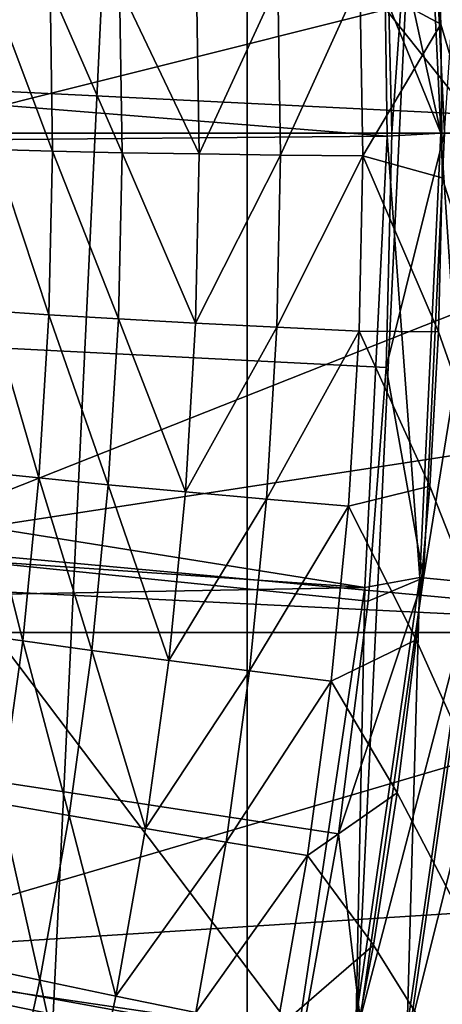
# Model space of a CAD drawing. Header units: metres. Extents: x -104 to 104, y -68 to 90.
# Tile 328 of 656: x 7.733 to 8.5, y -5.297 to -3.508. Entities that reach past the tile are written whole.
import ezdxf

# ---------------------------------------------------------------- set-up
doc = ezdxf.new("R2010")
doc.units = ezdxf.units.M
doc.layers.add('solid_FIT-BATH-153_SW0002', color=7, linetype='CONTINUOUS')

msp = doc.modelspace()

# ---------------------------------------------------------------- linework, layer by layer
at = {"layer": 'solid_FIT-BATH-153_SW0002'}
for points in [[(17.184942, -17.214111, 0.796502), (8.504291, 7.63539, 0.796502), (7.306127, 7.37792, 0.796502)], [(17.184942, -17.214111, 0.796502), (7.306127, 7.37792, 0.796502), (6.999918, -3.714088, 0.796502)], [(7.557277, -10.262894, -1.703498), (7.557286, 2.834659, -1.703498), (8.145891, 2.08627, -1.703498)], [(7.557277, -10.262894, -1.703498), (8.145891, 2.08627, -1.703498), (8.145885, -9.514503, -1.703498)], [(8.145885, -9.514503, -1.703498), (8.145891, 2.08627, -1.703498), (8.660405, 1.285497, -1.703498)], [(8.145885, -9.514503, -1.703498), (8.660405, 1.285497, -1.703498), (8.660399, -8.713731, -1.703498)], [(0, -3.714112, 38.063175), (7.885217, -0.793491, 37.916401), (7.72717, -0.39786, 37.916401)], [(0, -3.714112, 38.063175), (8.023023, -1.196616, 37.916401), (7.885217, -0.793491, 37.916401)], [(0, -3.714112, 38.063175), (8.140229, -1.606186, 37.916401), (8.023023, -1.196616, 37.916401)], [(0, -3.714112, 38.063175), (8.236537, -2.021148, 37.916401), (8.140229, -1.606186, 37.916401)], [(0, -3.714112, 38.063175), (8.311712, -2.440486, 37.916401), (8.236537, -2.021148, 37.916401)], [(11.063119, -6.841028, 15.666407), (11.063119, -2.146972, 15.768068), (7.374184, -2.201929, 15.768067)], [(11.063119, -6.841028, 15.666407), (7.374184, -2.201929, 15.768067), (7.374184, -6.947596, 15.666214)], [(8.434805, -2.681613, 12.75738), (9.541315, -2.412243, 12.762492), (9.540322, -7.060461, 12.661266)], [(0, -3.714112, 38.063175), (8.365558, -2.86316, 37.916401), (8.311712, -2.440486, 37.916401)], [(8.464719, -2.957838, 12.751723), (8.434805, -2.681613, 12.75738), (9.540322, -7.060461, 12.661266)], [(9.25, -3.714112, -36.203499), (-9.25, -3.714112, -36.203499), (-9.205288, -2.806178, -36.203499)], [(9.25, -3.714112, -36.203499), (-9.205288, -2.806178, -36.203499), (9.20529, -2.806192, -36.203499)], [(0, -3.714112, 38.063175), (8.397926, -3.288066, 37.916401), (8.365558, -2.86316, 37.916401)], [(8.552529, -2.897444, 19.945925), (8.591433, -3.714112, 19.945925), (8.459067, -2.906369, 19.917435)], [(8.465944, -2.905712, 37.905445), (8.504453, -3.714112, 37.905445), (8.557999, -2.896922, 37.876064)], [(8.459067, -2.906369, 19.917435), (8.497545, -3.714112, 19.917435), (8.383892, -3.194363, 19.907827)], [(8.397926, -3.288066, 37.916401), (8.408726, -3.714112, 37.916401), (8.465944, -2.905712, 37.905445)], [(8.408726, -3.714112, 37.916401), (8.504453, -3.714112, 37.905445), (8.465944, -2.905712, 37.905445)], [(8.591433, -3.714112, 19.945925), (8.497545, -3.714112, 19.917435), (8.459067, -2.906369, 19.917435)], [(7.462786, -2.965915, -7.703498), (7.5, -3.714112, -7.703498), (9.338534, -3.25365, -7.703498)], [(8.48571, -3.236886, 12.745961), (8.464719, -2.957838, 12.751723), (9.540322, -7.060461, 12.661266)], [(8.497545, -3.714112, 19.917435), (8.396533, -3.465189, 19.907827), (8.383892, -3.194363, 19.907827)], [(8.350584, -3.436765, 12.731302), (8.48571, -3.236886, 12.745961), (8.497511, -3.516622, 12.740137)], [(8.497511, -3.516622, 12.740137), (8.48571, -3.236886, 12.745961), (9.540322, -7.060461, 12.661266)], [(7.5, -3.714112, -7.703498), (9.35, -3.714112, -7.703498), (9.338534, -3.25365, -7.703498)], [(0, -3.714112, 38.063175), (8.408726, -3.714112, 37.916401), (8.397926, -3.288066, 37.916401)], [(3.478109, -3.323534, 19.907827), (8.396533, -3.465189, 19.907827), (8.399998, -3.720083, 19.907827)], [(3.478109, -3.323534, 19.907827), (8.399998, -3.720083, 19.907827), (3.499654, -3.763335, 19.907827)], [(7.68114, -3.451247, 12.321774), (7.787803, -3.450131, 12.448394), (7.792404, -3.747211, 12.441919)], [(7.685645, -3.74428, 12.315253), (7.68114, -3.451247, 12.321774), (7.792404, -3.747211, 12.441919)], [(7.787803, -3.450131, 12.448394), (7.913962, -3.447987, 12.555101), (7.9187, -3.749883, 12.548627)], [(7.792404, -3.747211, 12.441919), (7.787803, -3.450131, 12.448394), (7.9187, -3.749883, 12.548627)], [(7.913962, -3.447987, 12.555101), (8.054014, -3.444935, 12.639012), (8.058919, -3.752209, 12.632502)], [(7.9187, -3.749883, 12.548627), (7.913962, -3.447987, 12.555101), (8.058919, -3.752209, 12.632502)], [(8.058919, -3.752209, 12.632502), (8.054014, -3.444935, 12.639012), (8.201519, -3.441139, 12.697762)], [(8.058919, -3.752209, 12.632502), (8.201519, -3.441139, 12.697762), (8.206598, -3.754115, 12.691179)], [(8.206598, -3.754115, 12.691179), (8.201519, -3.441139, 12.697762), (8.350584, -3.436765, 12.731302)], [(8.206598, -3.754115, 12.691179), (8.350584, -3.436765, 12.731302), (8.355827, -3.755543, 12.724621)], [(8.355827, -3.755543, 12.724621), (8.350584, -3.436765, 12.731302), (8.497511, -3.516622, 12.740137)], [(8.497545, -3.714112, 19.917435), (8.399998, -3.720083, 19.907827), (8.396533, -3.465189, 19.907827)], [(8.355827, -3.755543, 12.724621), (8.497511, -3.516622, 12.740137), (8.50011, -3.795708, 12.734281)], [(8.50011, -3.795708, 12.734281), (8.497511, -3.516622, 12.740137), (9.540322, -7.060461, 12.661266)], [(9.205288, -4.622046, -36.203499), (-9.25, -3.714112, -36.203499), (9.25, -3.714112, -36.203499)], [(-9.20529, -4.622032, -36.203499), (-9.25, -3.714112, -36.203499), (9.205288, -4.622046, -36.203499)], [(0, -3.714112, 38.063175), (8.365584, -4.5648, 37.916401), (8.397934, -4.140002, 37.916401)], [(0, -3.714112, 38.063175), (8.236603, -5.406758, 37.916401), (8.311762, -4.987413, 37.916401)], [(0, -3.714112, 38.063175), (8.023104, -6.231349, 37.916401), (8.140301, -5.821759, 37.916401)], [(0, -3.714112, 38.063175), (7.727279, -7.030109, 37.916401), (7.885312, -6.634477, 37.916401)], [(0, -3.714112, 38.063175), (8.311762, -4.987413, 37.916401), (8.365584, -4.5648, 37.916401)], [(0, -3.714112, 38.063175), (8.140301, -5.821759, 37.916401), (8.236603, -5.406758, 37.916401)], [(0, -3.714112, 38.063175), (7.885312, -6.634477, 37.916401), (8.023104, -6.231349, 37.916401)], [(0, -3.714112, 38.063175), (8.397934, -4.140002, 37.916401), (8.408726, -3.714112, 37.916401)], [(3.499654, -3.763335, 19.907827), (8.399998, -3.720083, 19.907827), (8.359384, -4.539768, 19.907827)], [(17.184942, -17.214111, 0.796502), (6.999918, -3.714088, 0.796502), (6.961664, -4.445391, 0.796502)], [(7.462808, -4.462113, -7.703498), (9.338534, -4.174567, -7.703498), (9.35, -3.714112, -7.703498)], [(7.462808, -4.462113, -7.703498), (9.35, -3.714112, -7.703498), (7.5, -3.714112, -7.703498)], [(8.459067, -4.521855, 19.917435), (8.359384, -4.539768, 19.907827), (8.399998, -3.720083, 19.907827)], [(8.397934, -4.140002, 37.916401), (8.504453, -3.714112, 37.905445), (8.408726, -3.714112, 37.916401)], [(8.397934, -4.140002, 37.916401), (8.465944, -4.522511, 37.905445), (8.504453, -3.714112, 37.905445)], [(8.459067, -4.521855, 19.917435), (8.399998, -3.720083, 19.907827), (8.497545, -3.714112, 19.917435)], [(8.552529, -4.530779, 19.945925), (8.459067, -4.521855, 19.917435), (8.497545, -3.714112, 19.917435)], [(8.465944, -4.522511, 37.905445), (8.596926, -3.714112, 37.876064), (8.504453, -3.714112, 37.905445)], [(8.465944, -4.522511, 37.905445), (8.557999, -4.531301, 37.876064), (8.596926, -3.714112, 37.876064)], [(8.552529, -4.530779, 19.945925), (8.497545, -3.714112, 19.917435), (8.591433, -3.714112, 19.945925)], [(7.678953, -4.037268, 12.308679), (7.685645, -3.74428, 12.315253), (7.785653, -4.044244, 12.435392)], [(7.685645, -3.74428, 12.315253), (7.792404, -3.747211, 12.441919), (7.785653, -4.044244, 12.435392)], [(7.785653, -4.044244, 12.435392), (7.792404, -3.747211, 12.441919), (7.911903, -4.051723, 12.542099)], [(7.792404, -3.747211, 12.441919), (7.9187, -3.749883, 12.548627), (7.911903, -4.051723, 12.542099)], [(7.911903, -4.051723, 12.542099), (7.9187, -3.749883, 12.548627), (8.052088, -4.059414, 12.625937)], [(7.9187, -3.749883, 12.548627), (8.058919, -3.752209, 12.632502), (8.052088, -4.059414, 12.625937)], [(8.052088, -4.059414, 12.625937), (8.058919, -3.752209, 12.632502), (8.206598, -3.754115, 12.691179)], [(8.052088, -4.059414, 12.625937), (8.206598, -3.754115, 12.691179), (8.199732, -4.067003, 12.684542)], [(8.199732, -4.067003, 12.684542), (8.206598, -3.754115, 12.691179), (8.355827, -3.755543, 12.724621)], [(8.199732, -4.067003, 12.684542), (8.355827, -3.755543, 12.724621), (8.348915, -4.074211, 12.717882)], [(8.348915, -4.074211, 12.717882), (8.355827, -3.755543, 12.724621), (8.493534, -4.075539, 12.728363)], [(8.355827, -3.755543, 12.724621), (8.50011, -3.795708, 12.734281), (8.493534, -4.075539, 12.728363)], [(3.465749, -4.202357, 19.907827), (3.499654, -3.763335, 19.907827), (8.359384, -4.539768, 19.907827)], [(8.493534, -4.075539, 12.728363), (8.50011, -3.795708, 12.734281), (9.540322, -7.060461, 12.661266)], [(7.66109, -4.32997, 12.302052), (7.678953, -4.037268, 12.308679), (7.767571, -4.340997, 12.428813)], [(7.678953, -4.037268, 12.308679), (7.785653, -4.044244, 12.435392), (7.767571, -4.340997, 12.428813)], [(7.767571, -4.340997, 12.428813), (7.785653, -4.044244, 12.435392), (7.89359, -4.353276, 12.53552)], [(7.785653, -4.044244, 12.435392), (7.911903, -4.051723, 12.542099), (7.89359, -4.353276, 12.53552)], [(7.89359, -4.353276, 12.53552), (7.911903, -4.051723, 12.542099), (8.033536, -4.366313, 12.61932)], [(7.911903, -4.051723, 12.542099), (8.052088, -4.059414, 12.625937), (8.033536, -4.366313, 12.61932)], [(8.033536, -4.366313, 12.61932), (8.052088, -4.059414, 12.625937), (8.199732, -4.067003, 12.684542)], [(8.033536, -4.366313, 12.61932), (8.199732, -4.067003, 12.684542), (8.180931, -4.379553, 12.677853)], [(8.180931, -4.379553, 12.677853), (8.199732, -4.067003, 12.684542), (8.348915, -4.074211, 12.717882)], [(8.180931, -4.379553, 12.677853), (8.348915, -4.074211, 12.717882), (8.329855, -4.392499, 12.711092)], [(8.329855, -4.392499, 12.711092), (8.348915, -4.074211, 12.717882), (8.477725, -4.355598, 12.722395)], [(8.348915, -4.074211, 12.717882), (8.493534, -4.075539, 12.728363), (8.477725, -4.355598, 12.722395)], [(8.477725, -4.355598, 12.722395), (8.493534, -4.075539, 12.728363), (9.540322, -7.060461, 12.661266)], [(8.397934, -4.140002, 37.916401), (8.365584, -4.5648, 37.916401), (8.465944, -4.522511, 37.905445)], [(7.462808, -4.462113, -7.703498), (9.304807, -4.631846, -7.703498), (9.338534, -4.174567, -7.703498)], [(3.377417, -4.632009, 19.907827), (3.465749, -4.202357, 19.907827), (8.359384, -4.539768, 19.907827)], [(7.632053, -4.622126, 12.295376), (7.66109, -4.32997, 12.302052), (7.738153, -4.637211, 12.422184)], [(7.66109, -4.32997, 12.302052), (7.767571, -4.340997, 12.428813), (7.738153, -4.637211, 12.422184)], [(7.738153, -4.637211, 12.422184), (7.767571, -4.340997, 12.428813), (7.863747, -4.654284, 12.528891)], [(7.767571, -4.340997, 12.428813), (7.89359, -4.353276, 12.53552), (7.863747, -4.654284, 12.528891)], [(7.863747, -4.654284, 12.528891), (7.89359, -4.353276, 12.53552), (8.003243, -4.672645, 12.612655)], [(7.89359, -4.353276, 12.53552), (8.033536, -4.366313, 12.61932), (8.003243, -4.672645, 12.612655)], [(8.329855, -4.392499, 12.711092), (8.477725, -4.355598, 12.722395), (8.452676, -4.635129, 12.716392)], [(8.452676, -4.635129, 12.716392), (8.477725, -4.355598, 12.722395), (9.540322, -7.060461, 12.661266)], [(8.003243, -4.672645, 12.612655), (8.033536, -4.366313, 12.61932), (8.180931, -4.379553, 12.677853)], [(8.003243, -4.672645, 12.612655), (8.180931, -4.379553, 12.677853), (8.150173, -4.691499, 12.671116)], [(8.150173, -4.691499, 12.671116), (8.180931, -4.379553, 12.677853), (8.329855, -4.392499, 12.711092)], [(8.150173, -4.691499, 12.671116), (8.329855, -4.392499, 12.711092), (8.298628, -4.710129, 12.704255)], [(8.298628, -4.710129, 12.704255), (8.329855, -4.392499, 12.711092), (8.452676, -4.635129, 12.716392)], [(17.184942, -17.214111, 0.796502), (6.961664, -4.445391, 0.796502), (6.846977, -5.169706, 0.796502)], [(7.462808, -4.462113, -7.703498), (7.349742, -5.206976, -7.703498), (9.304807, -4.631846, -7.703498)], [(8.365584, -4.5648, 37.916401), (8.311762, -4.987413, 37.916401), (8.465944, -4.522511, 37.905445)], [(8.311762, -4.987413, 37.916401), (8.350766, -5.32359, 37.905445), (8.465944, -4.522511, 37.905445)], [(8.459067, -4.521855, 19.917435), (8.343984, -5.322283, 19.917435), (8.359384, -4.539768, 19.907827)], [(8.436174, -5.340051, 19.945925), (8.343984, -5.322283, 19.917435), (8.459067, -4.521855, 19.917435)], [(8.465944, -4.522511, 37.905445), (8.350766, -5.32359, 37.905445), (8.557999, -4.531301, 37.876064)], [(8.552529, -4.530779, 19.945925), (8.436174, -5.340051, 19.945925), (8.459067, -4.521855, 19.917435)], [(3.377417, -4.632009, 19.907827), (8.359384, -4.539768, 19.907827), (8.238695, -5.351669, 19.907827)], [(8.343984, -5.322283, 19.917435), (8.238695, -5.351669, 19.907827), (8.359384, -4.539768, 19.907827)], [(8.350766, -5.32359, 37.905445), (8.441568, -5.341091, 37.876064), (8.557999, -4.531301, 37.876064)], [(8.521127, -5.356424, 19.992201), (8.436174, -5.340051, 19.945925), (8.552529, -4.530779, 19.945925)], [(8.557999, -4.531301, 37.876064), (8.441568, -5.341091, 37.876064), (8.642671, -4.539387, 37.829376)], [(8.441568, -5.341091, 37.876064), (8.525088, -5.357188, 37.829376), (8.642671, -4.539387, 37.829376)], [(-9.20529, -4.622032, -36.203499), (9.205288, -4.622046, -36.203499), (9.072252, -5.518533, -36.203499)], [(-9.20529, -4.622032, -36.203499), (9.072252, -5.518533, -36.203499), (-9.072257, -5.518507, -36.203499)], [(3.235863, -5.047916, 19.907827), (3.377417, -4.632009, 19.907827), (8.238695, -5.351669, 19.907827)], [(7.349742, -5.206976, -7.703498), (9.248804, -5.086011, -7.703498), (9.304807, -4.631846, -7.703498)], [(7.632053, -4.622126, 12.295376), (7.738153, -4.637211, 12.422184), (7.697387, -4.932628, 12.415507)], [(7.697387, -4.932628, 12.415507), (7.738153, -4.637211, 12.422184), (7.82236, -4.95449, 12.522214)], [(7.738153, -4.637211, 12.422184), (7.863747, -4.654284, 12.528891), (7.82236, -4.95449, 12.522214)], [(8.298628, -4.710129, 12.704255), (8.452676, -4.635129, 12.716392), (8.418449, -4.913393, 12.71037)], [(8.418449, -4.913393, 12.71037), (8.452676, -4.635129, 12.716392), (9.540322, -7.060461, 12.661266)], [(7.82236, -4.95449, 12.522214), (7.863747, -4.654284, 12.528891), (7.961192, -4.978149, 12.605944)], [(7.863747, -4.654284, 12.528891), (8.003243, -4.672645, 12.612655), (7.961192, -4.978149, 12.605944)], [(7.961192, -4.978149, 12.605944), (8.003243, -4.672645, 12.612655), (8.150173, -4.691499, 12.671116)], [(7.961192, -4.978149, 12.605944), (8.150173, -4.691499, 12.671116), (8.107437, -5.002573, 12.664336)], [(8.107437, -5.002573, 12.664336), (8.150173, -4.691499, 12.671116), (8.298628, -4.710129, 12.704255)], [(8.107437, -5.002573, 12.664336), (8.298628, -4.710129, 12.704255), (8.255209, -5.02682, 12.697378)], [(8.255209, -5.02682, 12.697378), (8.298628, -4.710129, 12.704255), (8.418449, -4.913393, 12.71037)], [(8.255209, -5.02682, 12.697378), (8.418449, -4.913393, 12.71037), (8.375085, -5.190238, 12.704333)], [(8.375085, -5.190238, 12.704333), (8.418449, -4.913393, 12.71037), (9.540322, -7.060461, 12.661266)], [(7.645298, -5.226861, 12.408791), (7.697387, -4.932628, 12.415507), (7.76945, -5.253505, 12.515497)], [(7.697387, -4.932628, 12.415507), (7.82236, -4.95449, 12.522214), (7.76945, -5.253505, 12.515497)], [(7.76945, -5.253505, 12.515497), (7.82236, -4.95449, 12.522214), (7.907399, -5.28244, 12.599195)], [(7.82236, -4.95449, 12.522214), (7.961192, -4.978149, 12.605944), (7.907399, -5.28244, 12.599195)], [(7.907399, -5.28244, 12.599195), (7.961192, -4.978149, 12.605944), (8.107437, -5.002573, 12.664336)], [(8.311762, -4.987413, 37.916401), (8.236603, -5.406758, 37.916401), (8.350766, -5.32359, 37.905445)], [(7.907399, -5.28244, 12.599195), (8.107437, -5.002573, 12.664336), (8.052738, -5.312384, 12.657522)], [(8.052738, -5.312384, 12.657522), (8.107437, -5.002573, 12.664336), (8.255209, -5.02682, 12.697378)], [(8.052738, -5.312384, 12.657522), (8.255209, -5.02682, 12.697378), (8.199615, -5.342178, 12.69047)], [(8.199615, -5.342178, 12.69047), (8.255209, -5.02682, 12.697378), (8.375085, -5.190238, 12.704333)], [(3.042922, -5.443428, 19.907827), (3.235863, -5.047916, 19.907827), (8.238695, -5.351669, 19.907827)], [(7.349742, -5.206976, -7.703498), (9.170336, -5.538013, -7.703498), (9.248804, -5.086011, -7.703498)], [(17.184942, -17.214111, 0.796502), (6.846977, -5.169706, 0.796502), (6.65729, -5.877312, 0.796502)], [(8.199615, -5.342178, 12.69047), (8.375085, -5.190238, 12.704333), (8.322613, -5.465604, 12.698284)], [(8.322613, -5.465604, 12.698284), (8.375085, -5.190238, 12.704333), (9.540322, -7.060461, 12.661266)], [(7.349742, -5.206976, -7.703498), (7.161236, -5.942517, -7.703498), (9.170336, -5.538013, -7.703498)], [(7.645298, -5.226861, 12.408791), (7.76945, -5.253505, 12.515497), (7.705125, -5.550649, 12.508759)], [(7.705125, -5.550649, 12.508759), (7.76945, -5.253505, 12.515497), (7.841976, -5.584834, 12.592424)], [(7.76945, -5.253505, 12.515497), (7.907399, -5.28244, 12.599195), (7.841976, -5.584834, 12.592424)], [(7.841976, -5.584834, 12.592424), (7.907399, -5.28244, 12.599195), (8.052738, -5.312384, 12.657522)]]:
    msp.add_3dface(points, dxfattribs=at)

doc.saveas('drawing.dxf')
